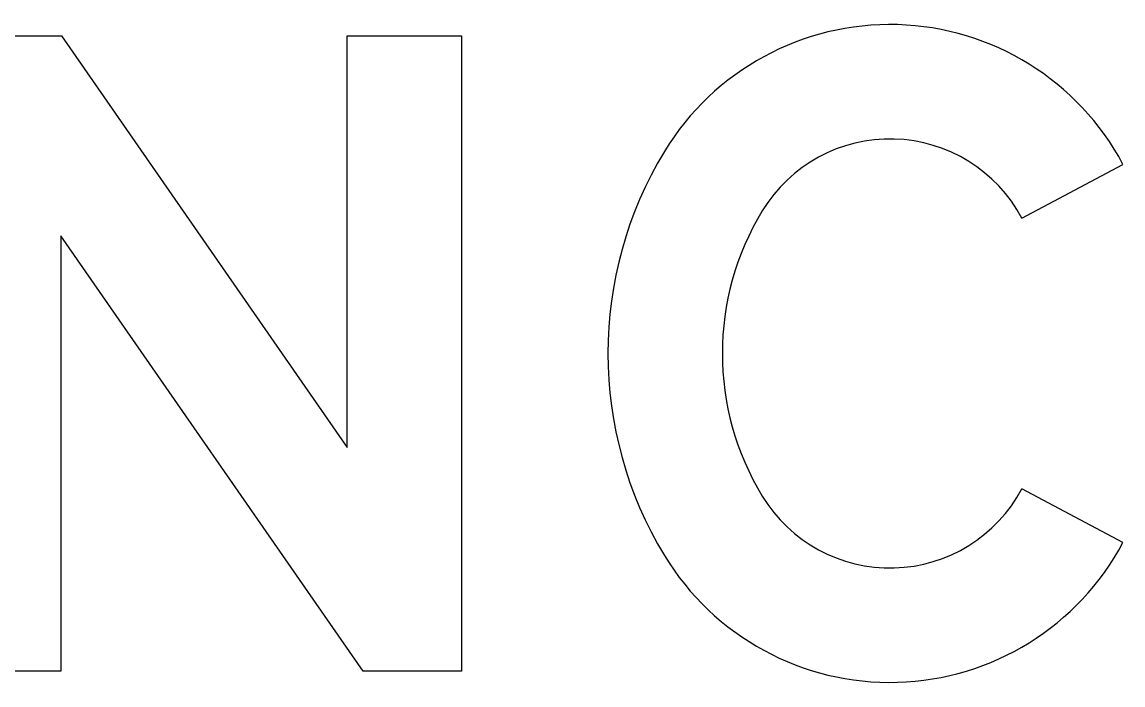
# Model space of a CAD drawing. Extents: x 2149961 to 2150220, y 145114 to 145240.
# Drawn here: x 2150201.408 to 2150203.139, y 145170.822 to 145171.865 of the extents above; entities that cross this region are included whole.
import ezdxf

# ---------------------------------------------------------------- set-up
doc = ezdxf.new("R2010")
doc.units = 0
for name, color, linetype in [('GSBWFILL', 7, 'Continuous'), ('GSCOLORFILL', 7, 'Continuous'), ('GSOUTLINE', 7, 'Continuous')]:
    doc.layers.add(name, color=color, linetype=linetype)

msp = doc.modelspace()

# ---------------------------------------------------------------- linework, layer by layer
at = {"layer": 'GSBWFILL'}
for p, q in [((2150202.9803, 145171.5566), (2150203.1392, 145171.6412)), ((2150203.1392, 145171.0462), (2150202.9803, 145171.1307)), ((2150202.9803, 145171.1307), (2150202.9803, 145171.1307))]:
    msp.add_line(p, q, dxfattribs=at)
msp.add_lwpolyline([(2150202.0992, 145171.8437), (2150202.0992, 145170.8437), (2150201.9442, 145170.8437), (2150201.4692, 145171.5287), (2150201.4692, 145170.8437), (2150201.2892, 145170.8437), (2150201.2892, 145171.8437), (2150201.4698, 145171.8437), (2150201.9192, 145171.1956), (2150201.9192, 145171.8437)], close=True, dxfattribs=at)
for centre, major_axis, start_param, end_param in [((2150202.7729, 145171.4462), (0, 0.415), 5.201543, 7.308565), ((2150202.7729, 145171.4462), (0, 0.235), 5.201543, 7.308565), ((2150202.9418, 145171.3437), (0, 0.6126), 1.025379, 2.116213), ((2150202.9418, 145171.3437), (0, 0.4326), 1.025379, 2.116213), ((2150202.7729, 145171.2412), (0, 0.235), 2.116213, 4.223235), ((2150202.7729, 145171.2412), (0, 0.415), 2.116213, 4.223235)]:
    msp.add_ellipse(centre, major_axis=major_axis, ratio=0.999994, start_param=start_param, end_param=end_param, dxfattribs=at)
at = {"layer": 'GSCOLORFILL'}
for p, q in [((2150202.9803, 145171.5566), (2150203.1392, 145171.6412)), ((2150203.1392, 145171.0462), (2150202.9803, 145171.1307)), ((2150202.9803, 145171.1307), (2150202.9803, 145171.1307))]:
    msp.add_line(p, q, dxfattribs=at)
msp.add_lwpolyline([(2150202.0992, 145171.8437), (2150202.0992, 145170.8437), (2150201.9442, 145170.8437), (2150201.4692, 145171.5287), (2150201.4692, 145170.8437), (2150201.2892, 145170.8437), (2150201.2892, 145171.8437), (2150201.4698, 145171.8437), (2150201.9192, 145171.1956), (2150201.9192, 145171.8437)], close=True, dxfattribs=at)
for centre, major_axis, start_param, end_param in [((2150202.7729, 145171.4462), (0, 0.415), 5.201543, 7.308565), ((2150202.7729, 145171.4462), (0, 0.235), 5.201543, 7.308565), ((2150202.9418, 145171.3437), (0, 0.6126), 1.025379, 2.116213), ((2150202.9418, 145171.3437), (0, 0.4326), 1.025379, 2.116213), ((2150202.7729, 145171.2412), (0, 0.235), 2.116213, 4.223235), ((2150202.7729, 145171.2412), (0, 0.415), 2.116213, 4.223235)]:
    msp.add_ellipse(centre, major_axis=major_axis, ratio=0.999994, start_param=start_param, end_param=end_param, dxfattribs=at)
at = {"layer": 'GSOUTLINE'}
for p, q in [((2150202.9803, 145171.5566), (2150203.1392, 145171.6412)), ((2150203.1392, 145171.0462), (2150202.9803, 145171.1307)), ((2150202.9803, 145171.1307), (2150202.9803, 145171.1307))]:
    msp.add_line(p, q, dxfattribs=at)
msp.add_lwpolyline([(2150202.0992, 145171.8437), (2150202.0992, 145170.8437), (2150201.9442, 145170.8437), (2150201.4692, 145171.5287), (2150201.4692, 145170.8437), (2150201.2892, 145170.8437), (2150201.2892, 145171.8437), (2150201.4698, 145171.8437), (2150201.9192, 145171.1956), (2150201.9192, 145171.8437)], close=True, dxfattribs=at)
for centre, major_axis, start_param, end_param in [((2150202.7729, 145171.4462), (0, 0.415), 5.201543, 7.308565), ((2150202.7729, 145171.4462), (0, 0.235), 5.201543, 7.308565), ((2150202.9418, 145171.3437), (0, 0.6126), 1.025379, 2.116213), ((2150202.9418, 145171.3437), (0, 0.4326), 1.025379, 2.116213), ((2150202.7729, 145171.2412), (0, 0.235), 2.116213, 4.223235), ((2150202.7729, 145171.2412), (0, 0.415), 2.116213, 4.223235)]:
    msp.add_ellipse(centre, major_axis=major_axis, ratio=0.999994, start_param=start_param, end_param=end_param, dxfattribs=at)

doc.saveas('drawing.dxf')
